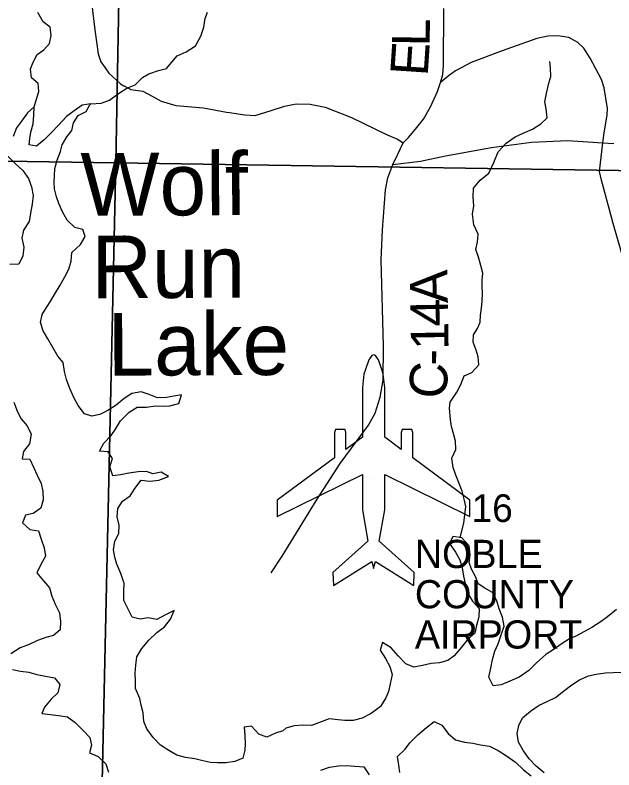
# Model space of a CAD drawing. Extents: x 2043100 to 2470832, y 443715 to 810583.
# Drawn here: x 2236627 to 2241409, y 655298 to 661320 of the extents above; entities that cross this region are included whole.
import ezdxf

# ---------------------------------------------------------------- set-up
doc = ezdxf.new("R2010")
doc.units = 0
for name, color, linetype in [('GM_X_Airport_Class_2', 7, 'Continuous'), ('GM_X_Airport_Location_Class_2', 7, 'Continuous'), ('GM_X_Airport_Text_Class_2', 7, 'Continuous'), ('GM_X_County_Road', 7, 'Continuous'), ('GM_X_County_Road_Text', 7, 'Continuous'), ('GM_X_Major_Lake', 7, 'Continuous'), ('GM_X_Major_Lake_Text', 7, 'Continuous'), ('GM_X_Minor_River', 7, 'Continuous'), ('GM_X_Section', 7, 'Continuous'), ('GM_X_Section_Text', 7, 'Continuous'), ('GM_X_Township_Road', 7, 'Continuous'), ('GM_X_Township_ROW', 7, 'Continuous')]:
    doc.layers.add(name, color=color, linetype=linetype)

msp = doc.modelspace()

# ---------------------------------------------------------------- linework, layer by layer
at = {"layer": 'GM_X_Airport_Class_2'}
msp.add_lwpolyline([(2239177.7, 657787.4), (2238721.3, 657449.9), (2238721.3, 657320.4), (2239400.3, 657655), (2239400.3, 657373.2), (2239445.3, 657123.8), (2239165.9, 656873.2), (2239170.3, 656770), (2239476.4, 656959.7), (2239490.5, 656904.1), (2239504.6, 656959.7), (2239810.6, 656770), (2239815, 656873.2), (2239535.6, 657123.8), (2239580.7, 657373.2), (2239580.7, 657655), (2240259.7, 657320.4), (2240259.7, 657449.9), (2239803.3, 657787.4), (2239803.3, 657988.8), (2239796.2, 658013.3), (2239718.5, 658013.3), (2239711.4, 657988.8), (2239711.4, 657855.3), (2239580.7, 657952), (2239580.7, 657952), (2239580.7, 658349.8), (2239567.5, 658455), (2239556.6, 658492.5), (2239529.6, 658569.1), (2239504.7, 658603.2), (2239490.5, 658609.2), (2239476.3, 658603.2), (2239451.3, 658569.1), (2239424.4, 658492.5), (2239413.4, 658455), (2239400.3, 658349.8), (2239400.3, 657952), (2239269.5, 657855.3), (2239269.5, 657988.8), (2239262.5, 658013.3), (2239184.7, 658013.3), (2239177.7, 657988.8)], close=True, dxfattribs=at)
at = {"layer": 'GM_X_Airport_Location_Class_2'}
msp.add_line((2239490.5, 657626.5), (2239490.5, 657626.5), dxfattribs=at)
at = {"layer": 'GM_X_County_Road'}
for points in [[(2240025.1, 660782.4), (2240043, 660844.6), (2240049, 660916.7), (2240050.5, 661371.5)], [(2241530.1, 659215.8), (2241403.7, 659656.4), (2241325.5, 659944.8), (2241309.4, 660002.9), (2241295.4, 660073), (2241321.1, 660301.4), (2241331.1, 660381.6), (2241354.9, 660521.9), (2241358.9, 660574), (2241332.7, 660740.3), (2241310.7, 660806.3), (2241218.5, 660976.5), (2241168.4, 661056.6), (2241122.4, 661100.6), (2241050.4, 661140.6), (2240960.4, 661154.5), (2240882.5, 661150.4), (2240794.5, 661132.2), (2240516.7, 661033.6), (2240268.9, 660941.1), (2240143, 660874.8), (2240085, 660832.6), (2240025.1, 660782.4)], [(2238672.2, 656871.5), (2238761.1, 657004.3), (2239040.6, 657457.4), (2239224.3, 657742.1), (2239449.9, 658048.9), (2239501.8, 658145.2), (2239541.7, 658271.4), (2239565.5, 658407.7), (2239569.3, 658682.1), (2239550.6, 659367.3), (2239560.4, 659605.7), (2239584.1, 659926.3), (2239604, 660022.5), (2239643.9, 660126.7), (2239683.8, 660210.9), (2239725.7, 660301.1), (2239769.6, 660343.3), (2239823.5, 660409.5), (2239887.4, 660489.7), (2239943.3, 660588), (2239999.2, 660710.3), (2240025.1, 660782.4)]]:
    msp.add_lwpolyline(points, dxfattribs=at)
at = {"layer": 'GM_X_Major_Lake'}
for points in [[(2237231.2, 660610.4), (2237163.3, 660599.7), (2237099.8, 660554.9), (2237038.3, 660510.2), (2236973, 660441.4), (2236915.6, 660380.7), (2236858.3, 660324), (2236798.8, 660275.2), (2236738.7, 660284.6), (2236744.2, 660334.7), (2236753.7, 660384.9), (2236770.9, 660453.2), (2236776.2, 660521.3), (2236779.6, 660587.4), (2236726.1, 660538.8), (2236678.8, 660474.2), (2236639.3, 660419.7), (2236612.1, 660351.3)], [(2237498.5, 656790.7), (2237492.4, 656800.6), (2237471.8, 656864.4), (2237439, 656938.2), (2237424.5, 656994.1), (2237413.9, 657054), (2237423.1, 657124.2), (2237454.5, 657184.6), (2237459.8, 657250.7), (2237443.1, 657316.6), (2237448.5, 657382.8), (2237483.8, 657443.2), (2237547.4, 657483.9), (2237584.7, 657544.4), (2237634.1, 657609), (2237704.1, 657601.8), (2237774, 657610.5), (2237853.7, 657639.4), (2237793.3, 657672.8), (2237727.5, 657660.1), (2237677.3, 657679.6), (2237609.4, 657676.8), (2237535.5, 657666), (2237469.7, 657651.3), (2237407.8, 657644.6), (2237383, 657716.4), (2237404.3, 657782.7), (2237369.8, 657836.4), (2237301.8, 657839.7), (2237335.1, 657904.1), (2237394.5, 657964.8), (2237427.9, 658017.3), (2237469.2, 658081.8), (2237538.5, 658152.6), (2237602.1, 658191.4), (2237676, 658192.2), (2237747.9, 658203), (2237811.9, 658199.7), (2237863.9, 658202.2), (2237935.6, 658221), (2237956.9, 658291.3), (2237895, 658280.7), (2237835.2, 658270), (2237765.2, 658267.2), (2237699, 658292.5), (2237634.8, 658313.9), (2237560.9, 658301.1), (2237497.4, 658262.3), (2237433.9, 658207.6), (2237368.4, 658164.8), (2237304.8, 658132.1), (2237240.9, 658119.4), (2237180.7, 658138.7), (2237130.1, 658204.3), (2237097.4, 658268), (2237064.7, 658339.7), (2237037.9, 658413.5), (2237021.3, 658475.4), (2237012.6, 658547.4), (2236968.1, 658599), (2236929.4, 658666.6), (2236888.7, 658736.3), (2236852, 658802), (2236831.3, 658867.8), (2236842.7, 658930), (2236878.1, 658986.5), (2236911.5, 659038.9), (2236941, 659091.3), (2236988.2, 659163.9), (2237023.5, 659232.4), (2237056.9, 659292.8), (2237074.2, 659357.1), (2237081.5, 659425.2), (2237148.8, 659490), (2237186.1, 659554.5), (2237169.5, 659608.4), (2237103.4, 659625.7), (2237042.8, 659683.2), (2237006.1, 659750.8), (2236977.5, 659816.6), (2236956.9, 659870.4), (2236942.3, 659934.4), (2236939.7, 659986.4), (2236941.2, 660038.5), (2236944.6, 660094.6), (2236963.9, 660162.9), (2236989.2, 660231.3), (2237002.6, 660283.5), (2237039.9, 660348), (2237079.4, 660398.5), (2237094.8, 660460.7), (2237130.1, 660519.2), (2237193.8, 660549.9), (2237225.2, 660604.3), (2237231.2, 660610.4)], [(2236509.1, 660252.1), (2236628.3, 660135.2), (2236688.8, 660079.8), (2236733.5, 660016.2), (2236758.2, 659948.4), (2236770.9, 659880.4), (2236763.6, 659812.3), (2236750.3, 659740), (2236739, 659671.8), (2236695.8, 659603.3), (2236682.4, 659539), (2236697.1, 659469.1), (2236689.9, 659398.9), (2236656.6, 659332.5), (2236584.6, 659329.7)], [(2236618, 658230.7), (2236642.6, 658166.9), (2236673.3, 658101.2), (2236723.9, 658043.7), (2236754.5, 657975.9), (2236743.3, 657899.7), (2236694, 657837.1), (2236684.6, 657778.9), (2236744.6, 657777.6), (2236775.3, 657713.8), (2236803.9, 657650.1), (2236836.6, 657582.3), (2236849.2, 657520.4), (2236851.9, 657452.4), (2236832.6, 657386.1), (2236771.1, 657343.4), (2236709.2, 657330.7), (2236685.9, 657270.4), (2236746.4, 657216.9), (2236814.5, 657205.7), (2236835.2, 657137.8), (2236859.9, 657070), (2236870.5, 657004.1), (2236835.2, 656941.6), (2236802, 656869.2), (2236854.6, 656807.7), (2236903.1, 656750.1), (2236921.8, 656684.3), (2236946.5, 656620.5), (2236981.2, 656550.8), (2236989.9, 656480.8), (2236986.6, 656416.7), (2236933, 656370), (2236873.2, 656355.4), (2236805.5, 656330.6), (2236739.9, 656297.9), (2236668.2, 656271.1), (2236594.7, 656224.2)], [(2240533.1, 656445.2), (2240518.4, 656517.1), (2240491.7, 656582.8), (2240473.1, 656646.7), (2240438.4, 656712.4), (2240378.1, 656747.8), (2240325.7, 656783.3), (2240307.2, 656835.1), (2240272.5, 656898.8), (2240254, 656952.7), (2240261.4, 657012.8), (2240254.6, 657084.8), (2240196, 657148.3), (2240123.9, 657161.5), (2240096.5, 657103.1), (2240145.2, 657035.6), (2240177.8, 656973.9), (2240196.4, 656910), (2240209.1, 656844.1), (2240223.8, 656774.2), (2240242.5, 656706.3), (2240281.2, 656644.6), (2240333.7, 656585.2), (2240330.4, 656519), (2240313.1, 656450.8), (2240297.8, 656388.5), (2240246.3, 656343.9), (2240193, 656277.3), (2240133.7, 656208.6), (2240082.1, 656170), (2240016.3, 656151.2), (2239950.4, 656146.5), (2239880.6, 656129.8), (2239812.7, 656119), (2239746.5, 656144.3), (2239685.9, 656207.7), (2239629.2, 656273.2), (2239560.8, 656314.5), (2239543.4, 656252.2), (2239584.1, 656186.6), (2239618.7, 656122.9), (2239637.4, 656059), (2239622.2, 655984.8), (2239608.8, 655922.6), (2239587.3, 655872.3), (2239546.1, 655803.8), (2239470.6, 655748.9), (2239399, 655712.1), (2239327.3, 655691.3), (2239259.3, 655692.6), (2239207.3, 655698), (2239135.2, 655705.2), (2239057.5, 655676.4), (2238993.8, 655653.7), (2238927.8, 655654.9), (2238855.9, 655650.2), (2238788.1, 655631.4)], [(2238788.1, 655631.4), (2238766.3, 655611.2), (2238706.5, 655592.5), (2238636.9, 655559.7), (2238572.6, 655583), (2238516, 655646.5), (2238456.1, 655639.8), (2238460.8, 655571.8), (2238465.5, 655505.8), (2238462, 655455.7), (2238446.6, 655391.5), (2238382.9, 655364.8), (2238311.1, 655354), (2238243.1, 655355.2), (2238189.1, 655358.6), (2238116.9, 655373.9), (2238062.8, 655385.3), (2237988.7, 655398.5), (2237918.6, 655415.8), (2237854.2, 655453.1), (2237789.8, 655494.4), (2237729.2, 655557.8), (2237680.5, 655625.4), (2237655.9, 655685.2), (2237649.2, 655753.2), (2237634.5, 655815.1), (2237624, 655869), (2237589.2, 655948.7), (2237588.6, 656002.8), (2237585.9, 656070.8), (2237591.3, 656134.9), (2237600.6, 656199.1), (2237639.9, 656267.6), (2237695.2, 656334.3), (2237758.5, 656395), (2237820.1, 656439.8), (2237867.4, 656500.3), (2237896.7, 656568.7), (2237829.1, 656535.9), (2237759.5, 656499.2), (2237689.4, 656510.4), (2237625.5, 656501.7), (2237561.3, 656517), (2237528.7, 656584.8), (2237496, 656648.5), (2237495.3, 656718.5), (2237498.5, 656790.7)], [(2241429.5, 656577), (2241358.1, 656520.2), (2241306.5, 656481.6), (2241233, 656434.7), (2241173.4, 656402), (2241105.8, 656365.3), (2241054, 656342.7), (2240996.4, 656306), (2240923, 656255.2), (2240865.4, 656218.5), (2240790, 656153.6), (2240728.7, 656090.9), (2240651.3, 656038), (2240577.6, 656005.2), (2240508, 655976.4), (2240444.1, 655969.7), (2240411.4, 656037.4), (2240426.6, 656109.6), (2240439.9, 656177.9), (2240459.2, 656244.2), (2240484.6, 656304.5), (2240509.9, 656374.8), (2240533.1, 656445.2)], [(2241429.5, 656577), (2241358.1, 656520.2), (2241306.5, 656481.6), (2241233, 656434.7), (2241173.4, 656402), (2241105.8, 656365.3), (2241054, 656342.7), (2240996.4, 656306), (2240923, 656255.2), (2240865.4, 656218.5), (2240790, 656153.6), (2240728.7, 656090.9), (2240651.3, 656038), (2240577.6, 656005.2), (2240508, 655976.4), (2240444.1, 655969.7), (2240411.4, 656037.4), (2240426.6, 656109.6), (2240439.9, 656177.9), (2240459.2, 656244.2), (2240484.6, 656304.5), (2240509.9, 656374.8), (2240533.1, 656445.2)], [(2236605.9, 656100.2), (2236670.1, 656084.9), (2236736.1, 656077.6), (2236800.3, 656060.3), (2236870.4, 656045), (2236942.5, 656031.8), (2236985.1, 655980.2), (2236969.7, 655914), (2236914.3, 655863.3), (2236863, 655798.7), (2236841.5, 655748.4), (2236909.5, 655741.2), (2236973.6, 655731.8), (2237045.7, 655722.6), (2237108.2, 655675.2), (2237170.8, 655613.8), (2237223.3, 655556.4), (2237238, 655496.5), (2237220.6, 655434.2), (2237290.9, 655404.9), (2237351.5, 655347.5), (2237374.1, 655279.7)], [(2240851.1, 655275.4), (2240788.6, 655326.8), (2240732, 655386.2), (2240687.3, 655449.8), (2240648.6, 655519.5), (2240637.9, 655587.4), (2240649.3, 655651.6), (2240678.6, 655714), (2240742, 655766.7), (2240811.5, 655813.5), (2240875.2, 655844.2), (2240942.8, 655877), (2241006.3, 655927.7), (2241073.8, 655976.5), (2241135.3, 656017.2), (2241205, 656050), (2241268.8, 656062.7), (2241340.7, 656071.5), (2241406.7, 656074.2), (2241476.6, 656077)], [(2239699.4, 655276.9), (2239690.8, 655336.9), (2239680.1, 655404.8), (2239741.5, 655463.6), (2239779, 655514), (2239842.3, 655578.8), (2239911.7, 655635.6), (2239973.1, 655684.3), (2240035.4, 655654.9), (2240086.1, 655589.4), (2240144.6, 655538), (2240216.8, 655518.8), (2240282.8, 655511.5), (2240344.9, 655498.1), (2240415, 655486.9), (2240485.4, 655453.6), (2240551.8, 655410.3), (2240622.3, 655359), (2240686.9, 655299.7), (2240749.3, 655252.3)], [(2239069.4, 655296.1), (2239139.2, 655318.9), (2239209, 655331.7), (2239273, 655332.4), (2239341, 655329.1), (2239411.1, 655321.8), (2239453.7, 655260.2)]]:
    msp.add_lwpolyline(points, dxfattribs=at)
at = {"layer": 'GM_X_Minor_River'}
for points in [[(2236779.6, 660587.4), (2236816.2, 660709), (2236811.9, 660775.1), (2236757.8, 660819), (2236751.6, 660889), (2236769.4, 660939.2), (2236803.2, 661005.4), (2236857.1, 661041.6), (2236900.9, 661091.8), (2236916.7, 661156), (2236906.5, 661224), (2236850.4, 661265.9), (2236810.2, 661339.8)], [(2237231.2, 660610.4), (2237314.2, 660616.6), (2237382.1, 660640.9), (2237452, 660693.2), (2237519.8, 660735.5), (2237585.7, 660763.7), (2237643.5, 660822), (2237695.4, 660850.2), (2237773.3, 660876.5), (2237837.2, 660892.8), (2237879, 660945), (2237922.8, 660995.2), (2237994.7, 661025.5), (2238068.5, 661073.8), (2238110.3, 661152.1), (2238134, 661222.2), (2238145.8, 661292.4), (2238163.6, 661342.5)], [(2240180.4, 657151.1), (2240209.6, 657266.2), (2240219.4, 657334.3), (2240227.2, 657398.4), (2240215, 657448.4), (2240196.8, 657520.5), (2240172.6, 657582.4), (2240146.5, 657650.4), (2240126.3, 657710.4), (2240114, 657784.5), (2240147.8, 657854.7), (2240143.6, 657920.8), (2240131.5, 657970.8), (2240113.3, 658038.8), (2240103.1, 658094.8), (2240096.8, 658182.9), (2240102.7, 658233), (2240154.4, 658311.3), (2240186.2, 658373.5), (2240214, 658441.6), (2240275.9, 658467.9), (2240329.6, 658530.1), (2240325.4, 658594.2), (2240309.3, 658646.2), (2240285.1, 658710.2), (2240286.9, 658768.3), (2240318.7, 658820.5), (2240340.6, 658870.6), (2240344.4, 658926.7), (2240352.2, 658982.8), (2240358, 659036.9), (2240359.8, 659105), (2240357.7, 659155), (2240357.5, 659205.1), (2240361.3, 659261.2), (2240345.2, 659321.2), (2240329, 659387.2), (2240306.8, 659449.3), (2240318.6, 659507.4), (2240326.4, 659571.5), (2240290.2, 659647.5), (2240279.9, 659731.5), (2240291.7, 659797.7), (2240285.5, 659869.8), (2240287.2, 659937.8), (2240341, 660002.1), (2240410.8, 660058.4), (2240450.5, 660142.7), (2240486.2, 660228.9), (2240548, 660297.2), (2240621.8, 660347.5), (2240685.7, 660377.8), (2240759.6, 660410.1), (2240825.4, 660452.4), (2240877.2, 660500.6), (2240867, 660572.7), (2240856.8, 660626.8), (2240874.6, 660706.9), (2240890.4, 660777.1), (2240904.2, 660829.2), (2240904, 660899.3), (2240897.8, 660949.3)]]:
    msp.add_lwpolyline(points, dxfattribs=at)
at = {"layer": 'GM_X_Section'}
for points in [[(2237531.1, 665493.1), (2237430.6, 660139.9), (2232115.7, 660220.7), (2232196.6, 665535.6)], [(2242768, 665417.4), (2242667.5, 660060.2), (2237430.6, 660139.9), (2237531.1, 665493.1)], [(2232115.7, 660220.7), (2237430.6, 660139.9), (2237313.6, 654842.5), (2232018.8, 654909.5)], [(2237430.6, 660139.9), (2242667.5, 660060.2), (2242590.4, 654773.3), (2237313.6, 654842.5)]]:
    msp.add_lwpolyline(points, close=True, dxfattribs=at)
at = {"layer": 'GM_X_Township_Road'}
for points in [[(2236698.8, 662589.1), (2236788.7, 662385.9), (2236860.5, 662138), (2236907.7, 661968.1), (2236944.4, 661868.2), (2237031.1, 661770.7), (2237139.9, 661647.3), (2237198.6, 661539.6), (2237237.5, 661423.6), (2237263, 661201.4), (2237290.4, 661009.3), (2237312.8, 660947.3), (2237345.8, 660899.1)], [(2237345.8, 660899.1), (2237346.6, 660898), (2237375.5, 660855.7), (2237468, 660772.2), (2237496.3, 660756.3)], [(2237496.3, 660756.3), (2237497.4, 660755.7), (2237552.3, 660724.8), (2237646.4, 660713.5), (2237722.6, 660674), (2237792.9, 660632.5), (2237911.1, 660599.4), (2238131.1, 660579), (2238315.3, 660546.4), (2238338.3, 660542.8)], [(2238338.3, 660542.8), (2238339.7, 660542.6), (2238461.4, 660523.5), (2238543.4, 660518.1), (2238673.1, 660559.2), (2238778.8, 660594.1), (2238870.6, 660610.9), (2238984.6, 660609.8), (2239104.7, 660584.7), (2239313.2, 660502.1), (2239592, 660368), (2239682.3, 660328.7), (2239725.7, 660301.1)], [(2241321.1, 660301.4), (2241409.8, 660294.1)]]:
    msp.add_lwpolyline(points, dxfattribs=at)
at = {"layer": 'GM_X_Township_ROW'}
msp.add_lwpolyline([(2239643.9, 660126.7), (2239863.8, 660154.6), (2240063.3, 660196), (2240432.1, 660263.7), (2240752, 660305.1), (2241041.8, 660320.2), (2241321.1, 660301.4)], dxfattribs=at)

# ---------------------------------------------------------------- texts
at = {"layer": 'GM_X_Airport_Text_Class_2'}
for s, p in [('NOBLE', (2239819.8, 656908.6)), ('COUNTY', (2239819.8, 656587.4)), ('AIRPORT', (2239819.8, 656266.2))]:
    msp.add_text(s, height=225, rotation=0.00001, dxfattribs=at).set_placement(p)
at = {"layer": 'GM_X_County_Road_Text'}
for s, rotation, p in [('L', 89.06836, (2239937.2, 661068.1)), ('E', 86.17451, (2239921.5, 660827.7)), ('A', 91.15474, (2240083.3, 659023)), ('4', 91.03251, (2240086.6, 658837.6)), ('1', 90.67336, (2240088.9, 658650.7)), ('-', 89.73243, (2240088.3, 658522.1)), ('C', 85.15856, (2240066.3, 658250.5))]:
    msp.add_text(s, height=300, rotation=rotation, dxfattribs=at).set_placement(p)
at = {"layer": 'GM_X_Major_Lake_Text'}
for s, height, rotation, p in [('Wolf', 499.99, 0.24964, (2237151, 659718.7)), ('Run', 500.01, 0.2492, (2237238.6, 659060.2)), ('Lake', 500, 0.24817, (2237366.9, 658443.2))]:
    msp.add_text(s, height=height, rotation=rotation, dxfattribs=at).set_placement(p)
at = {"layer": 'GM_X_Section_Text'}
msp.add_text('16', height=220.83, rotation=0.00001, dxfattribs=at).set_placement((2240273, 657275.9))

doc.saveas('drawing.dxf')
